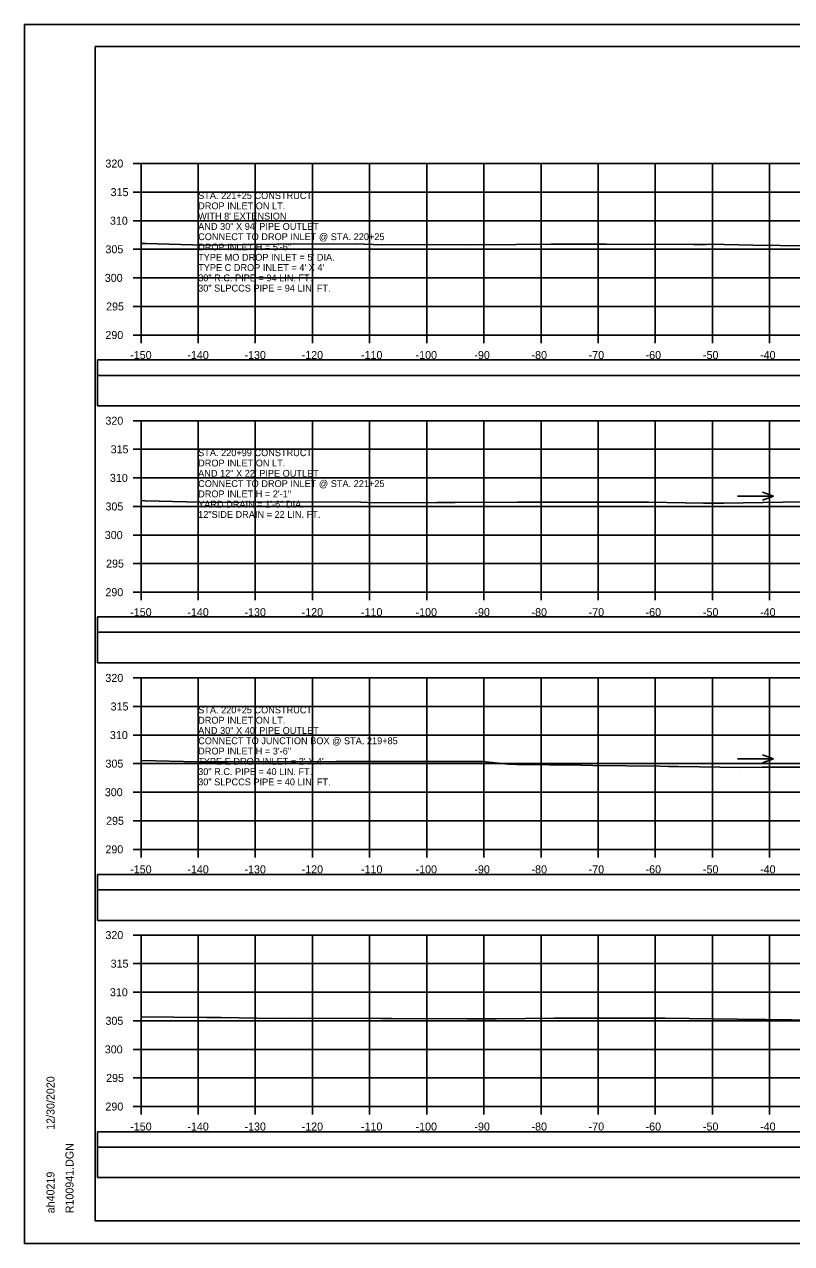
# Model space of a CAD drawing. Extents: x 1370538 to 1372872, y 376220 to 381127.
# Drawn here: x 1372538.2 to 1372672.5, y 379268 to 379481.3 of the extents above; entities that cross this region are included whole.
import ezdxf

# ---------------------------------------------------------------- set-up
doc = ezdxf.new("R2010")
doc.units = 0
for name, color, linetype in [('R_Border Notes', 7, 'Continuous'), ('R_Border PE', 7, 'Continuous'), ('R_Border Prem', 7, 'Continuous'), ('R_Dimension', 7, 'Continuous'), ('R_Grid', 7, 'Continuous'), ('R_No Plot', 7, 'Continuous'), ('R_Water', 7, 'Continuous'), ('R_Water Annot', 7, 'Continuous'), ('T_Detection Zones', 7, 'Continuous')]:
    doc.layers.add(name, color=color, linetype=linetype)

msp = doc.modelspace()

# ---------------------------------------------------------------- linework, layer by layer
at = {"layer": 'R_Border Notes'}
for p, q in [((1372550.65, 379477.41), (1372866.83, 379477.41)), ((1372550.65, 379271.95), (1372550.65, 379477.41)), ((1372550.65, 379271.95), (1372550.65, 379271.95)), ((1372866.83, 379271.95), (1372550.65, 379271.95))]:
    msp.add_line(p, q, dxfattribs=at)
at = {"layer": 'R_Border Prem'}
for p, q in [((1372557.25, 379456.95), (1372558.65, 379456.95)), ((1372558.65, 379426.95), (1372558.65, 379456.95)), ((1372557.25, 379451.95), (1372558.65, 379451.95)), ((1372557.25, 379446.95), (1372558.65, 379446.95)), ((1372557.25, 379441.95), (1372558.65, 379441.95)), ((1372557.25, 379436.95), (1372558.65, 379436.95)), ((1372557.25, 379431.95), (1372558.65, 379431.95)), ((1372557.25, 379426.95), (1372558.65, 379426.95)), ((1372558.65, 379426.95), (1372858.65, 379426.95)), ((1372558.65, 379425.55), (1372558.65, 379426.95)), ((1372568.65, 379425.55), (1372568.65, 379426.95)), ((1372578.65, 379425.55), (1372578.65, 379426.95)), ((1372588.65, 379425.55), (1372588.65, 379426.95)), ((1372598.65, 379425.55), (1372598.65, 379426.95)), ((1372608.65, 379425.55), (1372608.65, 379426.95)), ((1372618.65, 379425.55), (1372618.65, 379426.95)), ((1372628.65, 379425.55), (1372628.65, 379426.95)), ((1372638.65, 379425.55), (1372638.65, 379426.95)), ((1372648.65, 379425.55), (1372648.65, 379426.95)), ((1372658.65, 379425.55), (1372658.65, 379426.95)), ((1372668.65, 379425.55), (1372668.65, 379426.95)), ((1372557.25, 379411.95), (1372558.65, 379411.95)), ((1372558.65, 379381.95), (1372558.65, 379411.95)), ((1372557.25, 379406.95), (1372558.65, 379406.95)), ((1372557.25, 379401.95), (1372558.65, 379401.95)), ((1372557.25, 379396.95), (1372558.65, 379396.95)), ((1372557.25, 379391.95), (1372558.65, 379391.95)), ((1372557.25, 379386.95), (1372558.65, 379386.95)), ((1372557.25, 379381.95), (1372558.65, 379381.95)), ((1372558.65, 379381.95), (1372858.65, 379381.95)), ((1372558.65, 379380.55), (1372558.65, 379381.95)), ((1372568.65, 379380.55), (1372568.65, 379381.95)), ((1372578.65, 379380.55), (1372578.65, 379381.95)), ((1372588.65, 379380.55), (1372588.65, 379381.95)), ((1372598.65, 379380.55), (1372598.65, 379381.95)), ((1372608.65, 379380.55), (1372608.65, 379381.95)), ((1372618.65, 379380.55), (1372618.65, 379381.95)), ((1372628.65, 379380.55), (1372628.65, 379381.95)), ((1372638.65, 379380.55), (1372638.65, 379381.95)), ((1372648.65, 379380.55), (1372648.65, 379381.95)), ((1372658.65, 379380.55), (1372658.65, 379381.95)), ((1372668.65, 379380.55), (1372668.65, 379381.95)), ((1372557.25, 379366.95), (1372558.65, 379366.95)), ((1372558.65, 379336.95), (1372558.65, 379366.95)), ((1372557.25, 379361.95), (1372558.65, 379361.95)), ((1372557.25, 379356.95), (1372558.65, 379356.95)), ((1372557.25, 379351.95), (1372558.65, 379351.95)), ((1372557.25, 379346.95), (1372558.65, 379346.95)), ((1372557.25, 379341.95), (1372558.65, 379341.95)), ((1372557.25, 379336.95), (1372558.65, 379336.95)), ((1372558.65, 379336.95), (1372858.65, 379336.95)), ((1372558.65, 379335.55), (1372558.65, 379336.95)), ((1372568.65, 379335.55), (1372568.65, 379336.95)), ((1372578.65, 379335.55), (1372578.65, 379336.95)), ((1372588.65, 379335.55), (1372588.65, 379336.95)), ((1372598.65, 379335.55), (1372598.65, 379336.95)), ((1372608.65, 379335.55), (1372608.65, 379336.95)), ((1372618.65, 379335.55), (1372618.65, 379336.95)), ((1372628.65, 379335.55), (1372628.65, 379336.95)), ((1372638.65, 379335.55), (1372638.65, 379336.95)), ((1372648.65, 379335.55), (1372648.65, 379336.95)), ((1372658.65, 379335.55), (1372658.65, 379336.95)), ((1372668.65, 379335.55), (1372668.65, 379336.95)), ((1372557.25, 379321.95), (1372558.65, 379321.95)), ((1372558.65, 379291.95), (1372558.65, 379321.95)), ((1372557.25, 379316.95), (1372558.65, 379316.95)), ((1372557.25, 379311.95), (1372558.65, 379311.95)), ((1372557.25, 379306.95), (1372558.65, 379306.95)), ((1372557.25, 379301.95), (1372558.65, 379301.95)), ((1372557.25, 379296.95), (1372558.65, 379296.95)), ((1372557.25, 379291.95), (1372558.65, 379291.95)), ((1372558.65, 379291.95), (1372858.65, 379291.95)), ((1372558.65, 379290.55), (1372558.65, 379291.95)), ((1372568.65, 379290.55), (1372568.65, 379291.95)), ((1372578.65, 379290.55), (1372578.65, 379291.95)), ((1372588.65, 379290.55), (1372588.65, 379291.95)), ((1372598.65, 379290.55), (1372598.65, 379291.95)), ((1372608.65, 379290.55), (1372608.65, 379291.95)), ((1372618.65, 379290.55), (1372618.65, 379291.95)), ((1372628.65, 379290.55), (1372628.65, 379291.95)), ((1372638.65, 379290.55), (1372638.65, 379291.95)), ((1372648.65, 379290.55), (1372648.65, 379291.95)), ((1372658.65, 379290.55), (1372658.65, 379291.95)), ((1372668.65, 379290.55), (1372668.65, 379291.95))]:
    msp.add_line(p, q, dxfattribs=at)
at = {"layer": 'R_Dimension'}
for points in [[(1372558.65, 379442.98), (1372559.47, 379442.96), (1372569.68, 379442.68), (1372582.4, 379442.85), (1372596.12, 379442.91), (1372600.83, 379442.71), (1372609.25, 379442.78), (1372616.5, 379442.75), (1372624.3, 379442.8), (1372630.45, 379442.82), (1372640.07, 379442.83), (1372655.41, 379442.79), (1372656.41, 379442.79), (1372657.57, 379442.78), (1372658.2, 379442.86), (1372665.8, 379442.68), (1372675.15, 379442.53)], [(1372558.65, 379397.98), (1372559.45, 379397.96), (1372571.34, 379397.65), (1372581.05, 379397.74), (1372597.1, 379397.72), (1372599.52, 379397.61), (1372610.42, 379397.67), (1372613.63, 379397.65), (1372624.52, 379397.71), (1372626.94, 379397.71), (1372642.04, 379397.71), (1372647.48, 379397.68), (1372657.1, 379397.55), (1372660.62, 379397.55), (1372674.4, 379397.75)], [(1372558.65, 379352.49), (1372568.53, 379352.27), (1372569.01, 379352.27), (1372569.2, 379352.27), (1372573.76, 379352.29), (1372592.79, 379352.34), (1372596.61, 379352.33), (1372611.72, 379352.35), (1372618.4, 379352.31), (1372622.88, 379351.85), (1372624.42, 379351.78), (1372635.68, 379351.66), (1372637.71, 379351.61), (1372649.43, 379351.49), (1372650.98, 379351.46), (1372652.68, 379351.45), (1372663.59, 379351.3), (1372667.37, 379351.31), (1372668.1, 379351.31), (1372681.98, 379351.32)], [(1372558.65, 379307.64), (1372570.09, 379307.54), (1372571.95, 379307.52), (1372572.39, 379307.52), (1372572.56, 379307.52), (1372572.68, 379307.52), (1372582, 379307.38), (1372585.56, 379307.39), (1372600.71, 379307.35), (1372602.58, 379307.36), (1372615.72, 379307.31), (1372619.03, 379307.31), (1372620.87, 379307.31), (1372630.93, 379307.42), (1372639.35, 379307.42), (1372650.38, 379307.4), (1372663.03, 379307.23), (1372667.89, 379307.19), (1372668, 379307.19), (1372681.4, 379306.99)]]:
    msp.add_lwpolyline(points, dxfattribs=at)
at = {"layer": 'R_Grid'}
for p, q in [((1372558.65, 379456.95), (1372858.65, 379456.95)), ((1372558.65, 379426.95), (1372558.65, 379456.95)), ((1372568.65, 379426.95), (1372568.65, 379456.95)), ((1372578.65, 379426.95), (1372578.65, 379456.95)), ((1372588.65, 379426.95), (1372588.65, 379456.95)), ((1372598.65, 379426.95), (1372598.65, 379456.95)), ((1372608.65, 379426.95), (1372608.65, 379456.95)), ((1372618.65, 379426.95), (1372618.65, 379456.95)), ((1372628.65, 379426.95), (1372628.65, 379456.95)), ((1372638.65, 379426.95), (1372638.65, 379456.95)), ((1372648.65, 379426.95), (1372648.65, 379456.95)), ((1372658.65, 379426.95), (1372658.65, 379456.95)), ((1372668.65, 379426.95), (1372668.65, 379456.95)), ((1372558.65, 379451.95), (1372858.65, 379451.95)), ((1372558.65, 379446.95), (1372858.65, 379446.95)), ((1372558.65, 379441.95), (1372858.65, 379441.95)), ((1372558.65, 379436.95), (1372858.65, 379436.95)), ((1372558.65, 379431.95), (1372858.65, 379431.95)), ((1372558.65, 379426.95), (1372858.65, 379426.95)), ((1372558.65, 379411.95), (1372858.65, 379411.95)), ((1372558.65, 379381.95), (1372558.65, 379411.95)), ((1372568.65, 379381.95), (1372568.65, 379411.95)), ((1372578.65, 379381.95), (1372578.65, 379411.95)), ((1372588.65, 379381.95), (1372588.65, 379411.95)), ((1372598.65, 379381.95), (1372598.65, 379411.95)), ((1372608.65, 379381.95), (1372608.65, 379411.95)), ((1372618.65, 379381.95), (1372618.65, 379411.95)), ((1372628.65, 379381.95), (1372628.65, 379411.95)), ((1372638.65, 379381.95), (1372638.65, 379411.95)), ((1372648.65, 379381.95), (1372648.65, 379411.95)), ((1372658.65, 379381.95), (1372658.65, 379411.95)), ((1372668.65, 379381.95), (1372668.65, 379411.95)), ((1372558.65, 379406.95), (1372858.65, 379406.95)), ((1372558.65, 379401.95), (1372858.65, 379401.95)), ((1372558.65, 379396.95), (1372858.65, 379396.95)), ((1372558.65, 379391.95), (1372858.65, 379391.95)), ((1372558.65, 379386.95), (1372858.65, 379386.95)), ((1372558.65, 379381.95), (1372858.65, 379381.95)), ((1372558.65, 379366.95), (1372858.65, 379366.95)), ((1372558.65, 379336.95), (1372558.65, 379366.95)), ((1372558.65, 379366.95), (1372858.65, 379366.95)), ((1372558.65, 379336.95), (1372558.65, 379366.95)), ((1372558.65, 379366.95), (1372858.65, 379366.95)), ((1372558.65, 379336.95), (1372558.65, 379366.95)), ((1372568.65, 379336.95), (1372568.65, 379366.95)), ((1372568.65, 379336.95), (1372568.65, 379366.95)), ((1372568.65, 379336.95), (1372568.65, 379366.95)), ((1372578.65, 379336.95), (1372578.65, 379366.95)), ((1372578.65, 379336.95), (1372578.65, 379366.95)), ((1372578.65, 379336.95), (1372578.65, 379366.95)), ((1372588.65, 379336.95), (1372588.65, 379366.95)), ((1372588.65, 379336.95), (1372588.65, 379366.95)), ((1372588.65, 379336.95), (1372588.65, 379366.95)), ((1372598.65, 379336.95), (1372598.65, 379366.95)), ((1372598.65, 379336.95), (1372598.65, 379366.95)), ((1372598.65, 379336.95), (1372598.65, 379366.95)), ((1372608.65, 379336.95), (1372608.65, 379366.95)), ((1372608.65, 379336.95), (1372608.65, 379366.95)), ((1372608.65, 379336.95), (1372608.65, 379366.95)), ((1372618.65, 379336.95), (1372618.65, 379366.95)), ((1372618.65, 379336.95), (1372618.65, 379366.95)), ((1372618.65, 379336.95), (1372618.65, 379366.95)), ((1372628.65, 379336.95), (1372628.65, 379366.95)), ((1372628.65, 379336.95), (1372628.65, 379366.95)), ((1372628.65, 379336.95), (1372628.65, 379366.95)), ((1372638.65, 379336.95), (1372638.65, 379366.95)), ((1372638.65, 379336.95), (1372638.65, 379366.95)), ((1372638.65, 379336.95), (1372638.65, 379366.95)), ((1372648.65, 379336.95), (1372648.65, 379366.95)), ((1372648.65, 379336.95), (1372648.65, 379366.95)), ((1372648.65, 379336.95), (1372648.65, 379366.95)), ((1372658.65, 379336.95), (1372658.65, 379366.95)), ((1372658.65, 379336.95), (1372658.65, 379366.95)), ((1372658.65, 379336.95), (1372658.65, 379366.95)), ((1372668.65, 379336.95), (1372668.65, 379366.95)), ((1372668.65, 379336.95), (1372668.65, 379366.95)), ((1372668.65, 379336.95), (1372668.65, 379366.95)), ((1372558.65, 379361.95), (1372858.65, 379361.95)), ((1372558.65, 379361.95), (1372858.65, 379361.95)), ((1372558.65, 379361.95), (1372858.65, 379361.95)), ((1372558.65, 379356.95), (1372858.65, 379356.95)), ((1372558.65, 379356.95), (1372858.65, 379356.95)), ((1372558.65, 379356.95), (1372858.65, 379356.95)), ((1372558.65, 379351.95), (1372858.65, 379351.95)), ((1372558.65, 379351.95), (1372858.65, 379351.95)), ((1372558.65, 379351.95), (1372858.65, 379351.95)), ((1372558.65, 379346.95), (1372858.65, 379346.95)), ((1372558.65, 379346.95), (1372858.65, 379346.95)), ((1372558.65, 379346.95), (1372858.65, 379346.95)), ((1372558.65, 379341.95), (1372858.65, 379341.95)), ((1372558.65, 379341.95), (1372858.65, 379341.95)), ((1372558.65, 379341.95), (1372858.65, 379341.95)), ((1372558.65, 379336.95), (1372858.65, 379336.95)), ((1372558.65, 379336.95), (1372858.65, 379336.95)), ((1372558.65, 379336.95), (1372858.65, 379336.95)), ((1372558.65, 379321.95), (1372858.65, 379321.95)), ((1372558.65, 379291.95), (1372558.65, 379321.95)), ((1372558.65, 379321.95), (1372858.65, 379321.95)), ((1372558.65, 379291.95), (1372558.65, 379321.95)), ((1372568.65, 379291.95), (1372568.65, 379321.95)), ((1372568.65, 379291.95), (1372568.65, 379321.95)), ((1372578.65, 379291.95), (1372578.65, 379321.95)), ((1372578.65, 379291.95), (1372578.65, 379321.95)), ((1372588.65, 379291.95), (1372588.65, 379321.95)), ((1372588.65, 379291.95), (1372588.65, 379321.95)), ((1372598.65, 379291.95), (1372598.65, 379321.95)), ((1372598.65, 379291.95), (1372598.65, 379321.95)), ((1372608.65, 379291.95), (1372608.65, 379321.95)), ((1372608.65, 379291.95), (1372608.65, 379321.95)), ((1372618.65, 379291.95), (1372618.65, 379321.95)), ((1372618.65, 379291.95), (1372618.65, 379321.95)), ((1372628.65, 379291.95), (1372628.65, 379321.95)), ((1372628.65, 379291.95), (1372628.65, 379321.95)), ((1372638.65, 379291.95), (1372638.65, 379321.95)), ((1372638.65, 379291.95), (1372638.65, 379321.95)), ((1372648.65, 379291.95), (1372648.65, 379321.95)), ((1372648.65, 379291.95), (1372648.65, 379321.95)), ((1372658.65, 379291.95), (1372658.65, 379321.95)), ((1372658.65, 379291.95), (1372658.65, 379321.95)), ((1372668.65, 379291.95), (1372668.65, 379321.95)), ((1372668.65, 379291.95), (1372668.65, 379321.95)), ((1372558.65, 379316.95), (1372858.65, 379316.95)), ((1372558.65, 379316.95), (1372858.65, 379316.95)), ((1372558.65, 379311.95), (1372858.65, 379311.95)), ((1372558.65, 379311.95), (1372858.65, 379311.95)), ((1372558.65, 379306.95), (1372858.65, 379306.95)), ((1372558.65, 379306.95), (1372858.65, 379306.95)), ((1372558.65, 379301.95), (1372858.65, 379301.95)), ((1372558.65, 379301.95), (1372858.65, 379301.95)), ((1372558.65, 379296.95), (1372858.65, 379296.95)), ((1372558.65, 379296.95), (1372858.65, 379296.95)), ((1372558.65, 379291.95), (1372858.65, 379291.95)), ((1372558.65, 379291.95), (1372858.65, 379291.95))]:
    msp.add_line(p, q, dxfattribs=at)
at = {"layer": 'R_No Plot'}
for p, q in [((1372538.25, 379481.3), (1372871.58, 379481.3)), ((1372538.25, 379267.97), (1372871.58, 379267.97))]:
    msp.add_line(p, q, dxfattribs=at)
for points in [[(1372538.24, 379481.3), (1372871.58, 379481.3), (1372871.58, 379267.96), (1372538.24, 379267.96)], [(1372784.57, 379477.41), (1372784.57, 379467.53), (1372820.3, 379467.53), (1372820.3, 379464.61), (1372843.5, 379464.61), (1372843.5, 379440.27), (1372866.83, 379440.27), (1372866.83, 379271.95), (1372550.65, 379271.95), (1372550.65, 379477.41)]]:
    msp.add_lwpolyline(points, close=True, dxfattribs=at)
at = {"layer": 'R_Water'}
for points in [[(1372551.05, 379414.56), (1372866.18, 379414.56), (1372866.18, 379419.88), (1372551.05, 379419.88)], [(1372551.05, 379369.6), (1372866.18, 379369.6), (1372866.18, 379374.93), (1372551.05, 379374.93)], [(1372551.05, 379324.52), (1372866.18, 379324.52), (1372866.18, 379329.85), (1372551.05, 379329.85)], [(1372551.05, 379279.51), (1372866.18, 379279.51), (1372866.18, 379284.83), (1372551.05, 379284.83)]]:
    msp.add_lwpolyline(points, close=True, dxfattribs=at)
at = {"layer": 'R_Water Annot'}
for p, q in [((1372663.05, 379398.74), (1372669.33, 379398.74)), ((1372669.33, 379398.74), (1372667.41, 379399.44)), ((1372669.33, 379398.74), (1372667.41, 379398.04)), ((1372663.05, 379352.79), (1372669.33, 379352.79)), ((1372669.33, 379352.79), (1372667.41, 379353.49)), ((1372669.33, 379352.79), (1372667.41, 379352.09))]:
    msp.add_line(p, q, dxfattribs=at)
at = {"layer": 'T_Detection Zones'}
for points in [[(1372551.05, 379419.88), (1372866.18, 379419.88), (1372866.18, 379422.59), (1372551.05, 379422.59)], [(1372551.05, 379374.93), (1372866.18, 379374.93), (1372866.18, 379377.63), (1372551.05, 379377.63)], [(1372551.05, 379329.85), (1372866.18, 379329.85), (1372866.18, 379332.55), (1372551.05, 379332.55)], [(1372551.05, 379284.83), (1372866.18, 379284.83), (1372866.18, 379287.54), (1372551.05, 379287.54)]]:
    msp.add_lwpolyline(points, close=True, dxfattribs=at)

# ---------------------------------------------------------------- texts
at = {"layer": 'R_Border Notes'}
for s, p in [('12/30/2020', (1372543.51, 379287.87)), ('R100941.DGN', (1372546.84, 379273.27)), ('ah40219', (1372543.51, 379273.27))]:
    msp.add_text(s, height=1.4, rotation=90, dxfattribs=at).set_placement(p)
at = {"layer": 'R_Border PE'}
for s, p in [('320', (1372552.42, 379456.25)), ('315', (1372553.33, 379451.25)), ('310', (1372553.21, 379446.25)), ('305', (1372552.43, 379441.25)), ('300', (1372552.31, 379436.25)), ('295', (1372552.54, 379431.25)), ('290', (1372552.42, 379426.25)), ('-150', (1372556.76, 379422.75)), ('-140', (1372566.76, 379422.75)), ('-130', (1372576.76, 379422.75)), ('-120', (1372586.76, 379422.75)), ('-110', (1372597.15, 379422.75)), ('-100', (1372606.7, 379422.75)), ('-90', (1372616.99, 379422.75)), ('-80', (1372626.99, 379422.75)), ('-70', (1372636.99, 379422.75)), ('-60', (1372646.95, 379422.75)), ('-50', (1372656.99, 379422.75)), ('-40', (1372666.99, 379422.75)), ('320', (1372552.42, 379411.25)), ('315', (1372553.33, 379406.25)), ('310', (1372553.21, 379401.25)), ('305', (1372552.43, 379396.25)), ('300', (1372552.31, 379391.25)), ('295', (1372552.54, 379386.25)), ('290', (1372552.42, 379381.25)), ('-150', (1372556.76, 379377.75)), ('-140', (1372566.76, 379377.75)), ('-130', (1372576.76, 379377.75)), ('-120', (1372586.76, 379377.75)), ('-110', (1372597.15, 379377.75)), ('-100', (1372606.7, 379377.75)), ('-90', (1372616.99, 379377.75)), ('-80', (1372626.99, 379377.75)), ('-70', (1372636.99, 379377.75)), ('-60', (1372646.95, 379377.75)), ('-50', (1372656.99, 379377.75)), ('-40', (1372666.99, 379377.75)), ('320', (1372552.42, 379366.25)), ('315', (1372553.33, 379361.25)), ('310', (1372553.21, 379356.25)), ('305', (1372552.43, 379351.25)), ('300', (1372552.31, 379346.25)), ('295', (1372552.54, 379341.25)), ('290', (1372552.42, 379336.25)), ('-150', (1372556.76, 379332.75)), ('-140', (1372566.76, 379332.75)), ('-130', (1372576.76, 379332.75)), ('-120', (1372586.76, 379332.75)), ('-110', (1372597.15, 379332.75)), ('-100', (1372606.7, 379332.75)), ('-90', (1372616.99, 379332.75)), ('-80', (1372626.99, 379332.75)), ('-70', (1372636.99, 379332.75)), ('-60', (1372646.95, 379332.75)), ('-50', (1372656.99, 379332.75)), ('-40', (1372666.99, 379332.75)), ('320', (1372552.42, 379321.25)), ('315', (1372553.33, 379316.25)), ('310', (1372553.21, 379311.25)), ('305', (1372552.43, 379306.25)), ('300', (1372552.31, 379301.25)), ('295', (1372552.54, 379296.25)), ('290', (1372552.42, 379291.25)), ('-150', (1372556.76, 379287.75)), ('-140', (1372566.76, 379287.75)), ('-130', (1372576.76, 379287.75)), ('-120', (1372586.76, 379287.75)), ('-110', (1372597.15, 379287.75)), ('-100', (1372606.7, 379287.75)), ('-90', (1372616.99, 379287.75)), ('-80', (1372626.99, 379287.75)), ('-70', (1372636.99, 379287.75)), ('-60', (1372646.95, 379287.75)), ('-50', (1372656.99, 379287.75)), ('-40', (1372666.99, 379287.75))]:
    msp.add_text(s, height=1.4, dxfattribs=at).set_placement(p)
at = {"layer": 'R_Water Annot'}
for s, p in [('STA. 221+25 CONSTRUCT', (1372568.65, 379450.75)), ('DROP INLET ON LT.', (1372568.65, 379448.95)), ("WITH 8' EXTENSION", (1372568.65, 379447.15)), ('AND 30" X 94\' PIPE OUTLET', (1372568.65, 379445.35)), ('CONNECT TO DROP INLET @ STA. 220+25', (1372568.65, 379443.55)), ('DROP INLET H = 5\'-6"', (1372568.65, 379441.75)), ("TYPE MO DROP INLET = 5' DIA.", (1372568.65, 379439.95)), ("TYPE C DROP INLET = 4' X 4'", (1372568.65, 379438.15)), ('30" R.C. PIPE = 94 LIN. FT.', (1372568.65, 379436.35)), ('30" SLPCCS PIPE = 94 LIN. FT.', (1372568.65, 379434.55)), ('STA. 220+99 CONSTRUCT', (1372568.65, 379405.75)), ('DROP INLET ON LT.', (1372568.65, 379403.95)), ('AND 12" X 22\' PIPE OUTLET', (1372568.65, 379402.15)), ('CONNECT TO DROP INLET @ STA. 221+25', (1372568.65, 379400.35)), ('DROP INLET H = 2\'-1"', (1372568.65, 379398.55)), ('YARD DRAIN = 1\'-6" DIA.', (1372568.65, 379396.75)), ('12"SIDE DRAIN = 22 LIN. FT.', (1372568.65, 379394.95)), ('STA. 220+25 CONSTRUCT', (1372568.65, 379360.75)), ('DROP INLET ON LT.', (1372568.65, 379358.95)), ('AND 30" X 40\' PIPE OUTLET', (1372568.65, 379357.15)), ('CONNECT TO JUNCTION BOX @ STA. 219+85', (1372568.65, 379355.35)), ("TYPE E DROP INLET = 2' X 4'", (1372568.65, 379351.75)), ('DROP INLET H = 3\'-6"', (1372568.65, 379353.55)), ('30" R.C. PIPE = 40 LIN. FT.', (1372568.65, 379349.95)), ('30" SLPCCS PIPE = 40 LIN. FT.', (1372568.65, 379348.15))]:
    msp.add_text(s, height=1.2, dxfattribs=at).set_placement(p)

doc.saveas('drawing.dxf')
